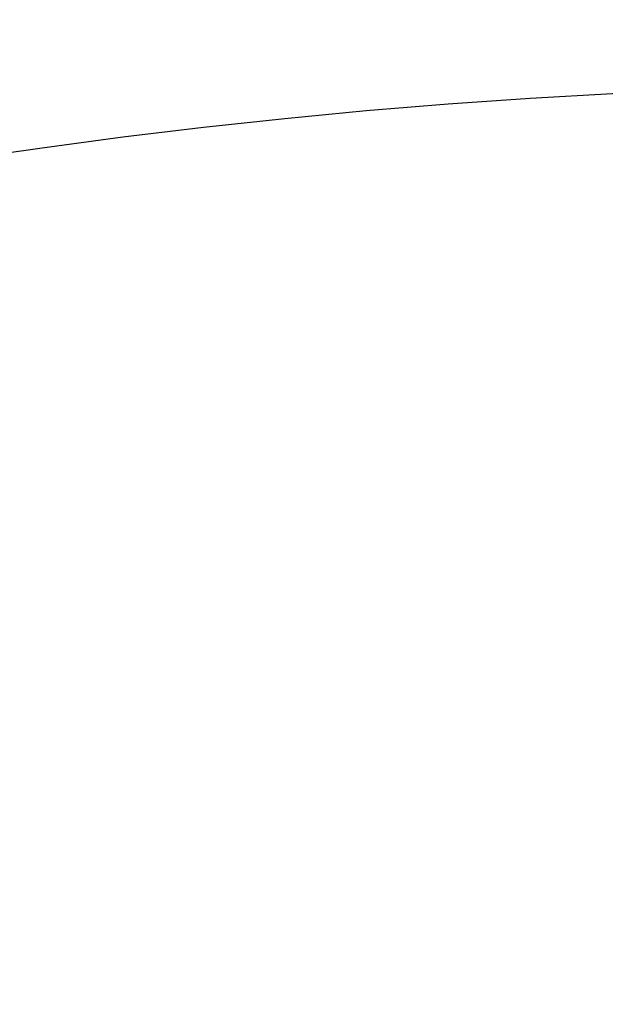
# Model space of a CAD drawing. Header units: millimetres. Extents: x 0 to 297, y 0 to 210.
# Tile 338 of 438: x 240.988 to 241.311, y 157.885 to 158.427. Entities that reach past the tile are written whole.
import ezdxf

# ---------------------------------------------------------------- set-up
doc = ezdxf.new("R2010")
doc.units = ezdxf.units.MM
doc.header["$LTSCALE"] = 16.335
doc.layers.get('0').update_dxf_attribs({"linetype": 'CONTINUOUS'})
doc.layers.add('AXES_REF', color=7, linetype='CONTINUOUS')

msp = doc.modelspace()

# ---------------------------------------------------------------- linework, layer by layer
at = {"color": 7, "linetype": 'Continuous'}
for radius in [5.8175, 5.817, 5.77975]:
    msp.add_circle((241.49791, 154.83398), radius, dxfattribs=at)
msp.add_arc((241.49791, 154.83398), 5.76, 278.277129, 261.722871, dxfattribs=at)
at = {"layer": 'AXES_REF', "color": 9, "linetype": 'Continuous'}
msp.add_circle((241.49791, 154.83398), 3.55715, dxfattribs=at)
at = {"layer": 'AXES_REF', "color": 7, "linetype": 'Continuous'}
msp.add_arc((241.49791, 154.83398), 5.892, 113.082666, 66.917334, dxfattribs=at)
at = {"layer": 'AXES_REF', "color": 9, "linetype": 'Continuous'}
msp.add_arc((241.49791, 154.83398), 5.30671, 94.41181, 85.58819, dxfattribs=at)

doc.saveas('drawing.dxf')
